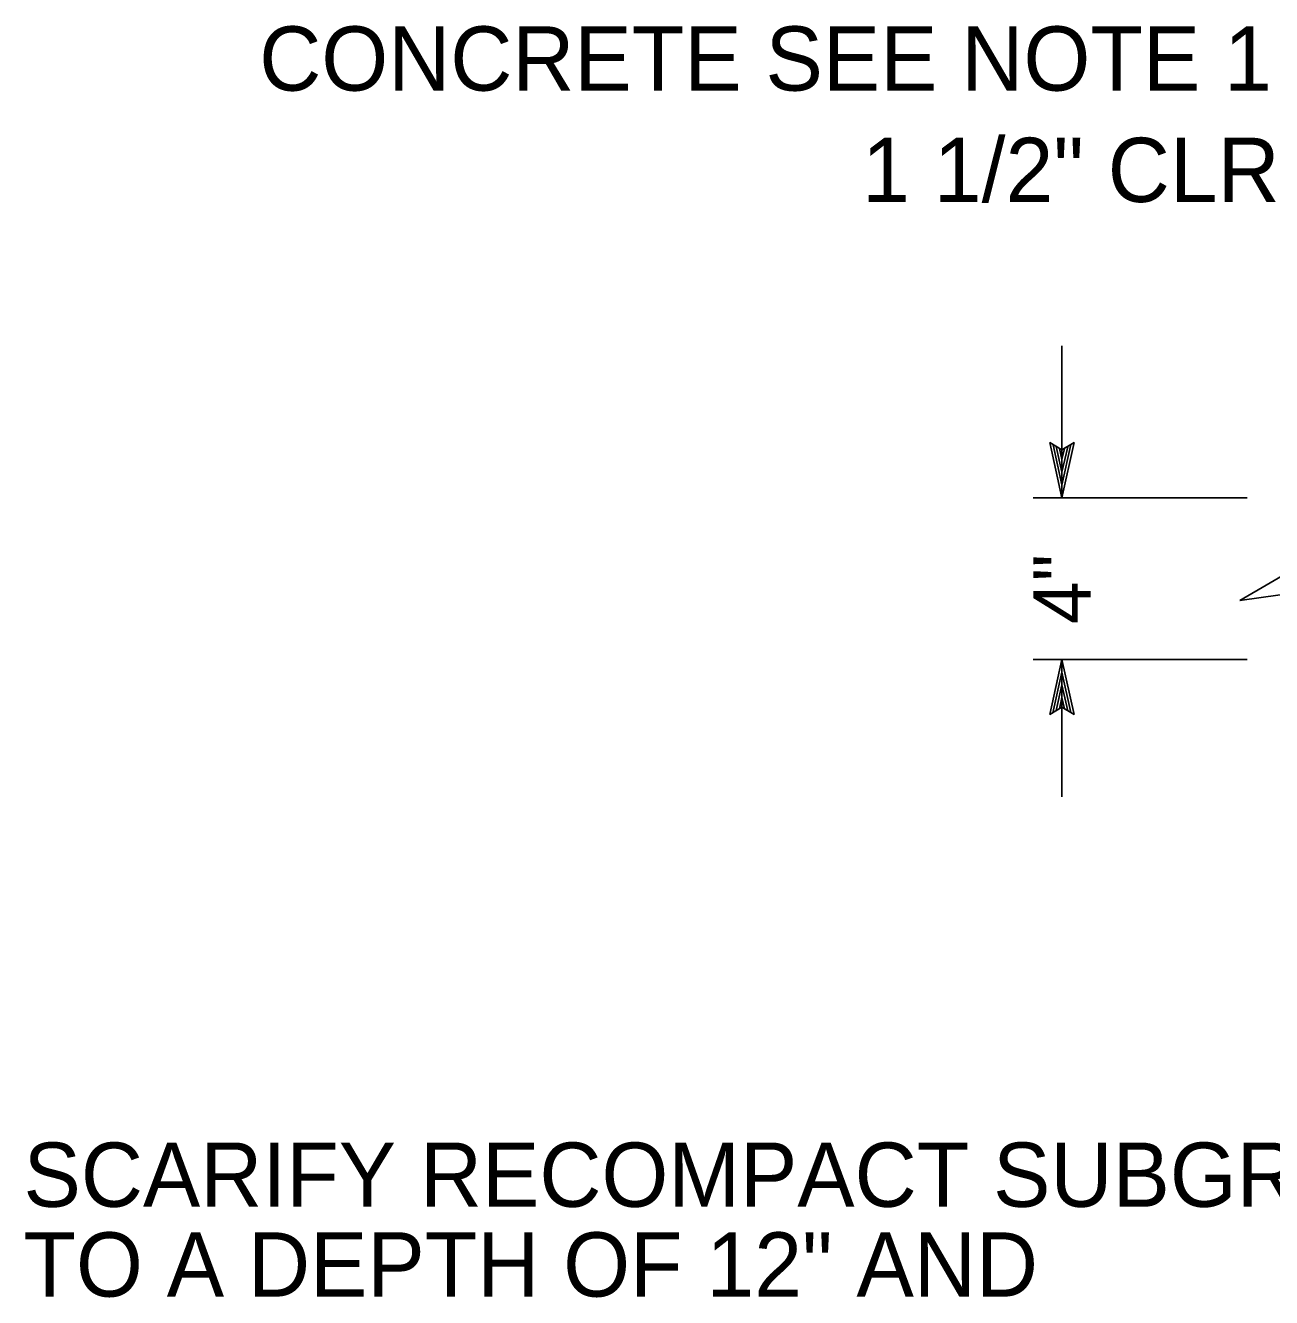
# Model space of a CAD drawing. Extents: x 6710407 to 6714861, y 1868090 to 1871317.
# Drawn here: x 6710406.9 to 6710542.5, y 1870199.1 to 1870337.7 of the extents above; entities that cross this region are included whole.
import ezdxf

# ---------------------------------------------------------------- set-up
doc = ezdxf.new("R2010")
doc.units = 0
doc.layers.add('Nongeo Data(60)', color=7, linetype='Continuous')
doc.layers.add('Sndwall Anno(59)', color=7, linetype='Continuous')

# ---------------------------------------------------------------- blocks, each defined once
blk = doc.blocks.new('SHORTN')
at = {"layer": 'Sndwall Anno(59)'}
for p, q in [((-0.00193, 0), (-0.00259, 0.00447)), ((0.00264, -0.00447), (-0.00259, 0.00447)), ((-0.00193, 0), (-0.00193, 0)), ((0.00264, -0.00447), (0.00183, 0)), ((0.00183, 0), (0.00183, 0))]:
    blk.add_line(p, q, dxfattribs=at)

msp = doc.modelspace()

# ---------------------------------------------------------------- linework, layer by layer
at = {"layer": 'Nongeo Data(60)'}
for p, q in [((6710519.72, 1870286.22), (6710519.72, 1870302.78)), ((6710519.72, 1870286.22), (6710518.39, 1870292.22)), ((6710518.39, 1870292.22), (6710518.39, 1870292.22)), ((6710518.39, 1870292.22), (6710519.72, 1870291.42)), ((6710519.72, 1870287.62), (6710518.75, 1870291.99)), ((6710519.72, 1870288.99), (6710519.09, 1870291.81)), ((6710519.72, 1870290.37), (6710519.45, 1870291.58)), ((6710519.72, 1870291.42), (6710521.06, 1870292.22)), ((6710521.06, 1870292.22), (6710519.72, 1870286.22)), ((6710520.7, 1870292.01), (6710519.72, 1870287.6)), ((6710520.34, 1870291.77), (6710519.72, 1870288.99)), ((6710520, 1870291.6), (6710519.72, 1870290.37)), ((6710521.06, 1870292.22), (6710521.06, 1870292.22)), ((6710539.87, 1870286.22), (6710516.59, 1870286.22)), ((6710519.72, 1870286.22), (6710519.72, 1870286.22)), ((6710539.87, 1870268.6), (6710516.59, 1870268.6)), ((6710518.38, 1870262.6), (6710519.72, 1870268.6)), ((6710519.72, 1870253.66), (6710519.72, 1870268.6)), ((6710519.72, 1870268.6), (6710519.72, 1870268.6)), ((6710519.72, 1870268.6), (6710521.05, 1870262.6)), ((6710518.73, 1870262.81), (6710519.72, 1870267.22)), ((6710519.72, 1870267.21), (6710520.69, 1870262.83)), ((6710519.09, 1870263.05), (6710519.72, 1870265.83)), ((6710519.72, 1870265.83), (6710520.34, 1870263.01)), ((6710519.44, 1870263.22), (6710519.72, 1870264.45)), ((6710519.72, 1870264.45), (6710519.98, 1870263.24)), ((6710519.72, 1870263.4), (6710518.38, 1870262.6)), ((6710518.38, 1870262.6), (6710518.38, 1870262.6)), ((6710521.05, 1870262.6), (6710519.72, 1870263.4)), ((6710521.05, 1870262.6), (6710521.05, 1870262.6))]:
    msp.add_line(p, q, dxfattribs=at)

# ---------------------------------------------------------------- block references
at = {"layer": 'Nongeo Data(60)', "xscale": 984.2238482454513, "yscale": 984.2238482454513, "rotation": 90}
msp.add_blockref('SHORTN', (6710543.47, 1870277.56), dxfattribs=at)

# ---------------------------------------------------------------- texts
at = {"layer": 'Nongeo Data(60)'}
for s, p in [('CONCRETE SEE NOTE 1', (6710432.31, 1870330.56)), ('1 1/2" CLR', (6710497.96, 1870318.43)), ('SCARIFY RECOMPACT SUBGRADE', (6710406.64, 1870208.99)), ('TO A DEPTH OF 12" AND', (6710406.64, 1870199.21))]:
    msp.add_text(s, height=7, dxfattribs=at).set_placement(p)
msp.add_text('4"', height=6.249, rotation=90, dxfattribs=at).set_placement((6710522.84, 1870272.47))

doc.saveas('drawing.dxf')
